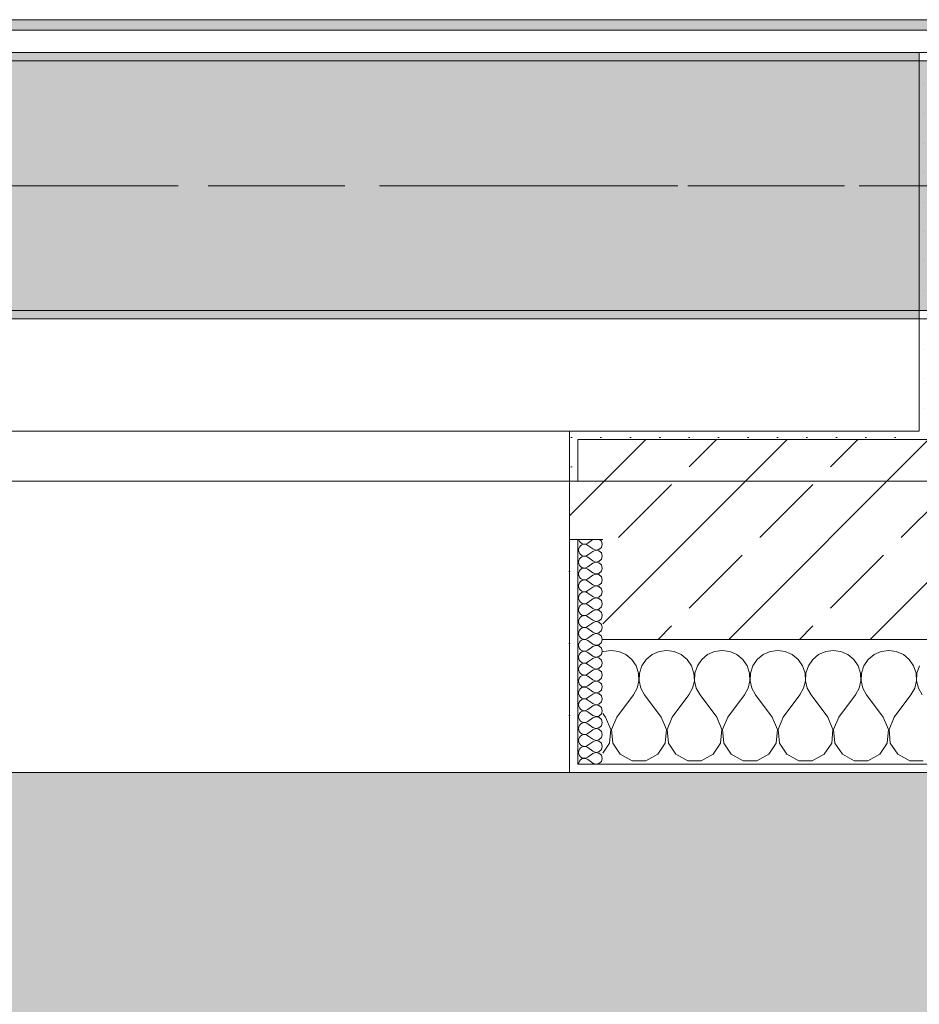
# Model space of a CAD drawing. Header units: metres. Extents: x -3.6 to 84.5, y -11 to 16.8.
# Tile 301 of 361: x 53.3 to 54.4, y -0.4 to 0.7. Entities that reach past the tile are written whole.
import ezdxf

# ---------------------------------------------------------------- set-up
doc = ezdxf.new("R2010")
doc.units = ezdxf.units.M
doc.header["$MEASUREMENT"] = 0
doc.linetypes.add('Achse', pattern=[0.2, 0.1, -0.05, 0, -0.05])
doc.linetypes.add('Strichlinie doppelt', pattern=[0.546806, 0.264583, -0.105833, 0.070556, -0.105833])
for name, color, linetype in [('302 - Elemente.Schraffur', 7, 'Continuous'), ('451 - Universal.Achsen Raster', 7, 'Continuous'), ('604 - Struktur.Wand Aussen', 7, 'Continuous'), ('607 - Struktur.Stütze', 7, 'Continuous'), ('608 - Struktur.Träger', 7, 'Continuous'), ('Neubau_653 - Abdeckung.TB Verkofferung', 7, 'Continuous')]:
    doc.layers.add(name, color=color, linetype=linetype)
pattern_1 = [(45, (0, 0), (-0.01767767, 0.01767767), [0, -0.025])]
pattern_2 = [(0, (0, 0), (0, 0.08660254), [0, -0.05]), (0, (0.025, 0.0433), (0, 0.08660254), [0, -0.05])]
pattern_3 = [(45, (0, 0), (-0.08485281, 0.08485281), []), (45, (-0.04243, 0.04243), (-0.08485281, 0.08485281), [0.09, -0.03])]

# ---------------------------------------------------------------- blocks, each defined once
blk = doc.blocks.new('*X89')
at = {"layer": '604 - Struktur.Wand Aussen', "color": 7, "linetype": 'Continuous', "lineweight": 5}
for p, q in [((53.9909, -0.0096), (53.99, -0.01)), ((54, -0.0083), (53.9909, -0.0096)), ((54.0091, -0.0096), (54, -0.0083)), ((54.0175, -0.0133), (54.0091, -0.0096)), ((54.0576, -0.0096), (54.0491, -0.0133)), ((54.0667, -0.0083), (54.0576, -0.0096)), ((54.0758, -0.0096), (54.0667, -0.0083)), ((54.0842, -0.0133), (54.0758, -0.0096)), ((54.1242, -0.0096), (54.1158, -0.0133)), ((54.1333, -0.0083), (54.1242, -0.0096)), ((54.1424, -0.0096), (54.1333, -0.0083)), ((54.1509, -0.0133), (54.1424, -0.0096)), ((54.1909, -0.0096), (54.1825, -0.0133)), ((54.2, -0.0083), (54.1909, -0.0096)), ((54.2091, -0.0096), (54.2, -0.0083)), ((54.2175, -0.0133), (54.2091, -0.0096)), ((54.2576, -0.0096), (54.2491, -0.0133)), ((54.2667, -0.0083), (54.2576, -0.0096)), ((54.2758, -0.0096), (54.2667, -0.0083)), ((54.2842, -0.0133), (54.2758, -0.0096)), ((54.3242, -0.0096), (54.3158, -0.0133)), ((54.3333, -0.0083), (54.3242, -0.0096)), ((54.3424, -0.0096), (54.3333, -0.0083)), ((54.3509, -0.0133), (54.3424, -0.0096)), ((54.0246, -0.0192), (54.0175, -0.0133)), ((54.0298, -0.0268), (54.0246, -0.0192)), ((54.0421, -0.0192), (54.0369, -0.0268)), ((54.0491, -0.0133), (54.0421, -0.0192)), ((54.0913, -0.0192), (54.0842, -0.0133)), ((54.0965, -0.0268), (54.0913, -0.0192)), ((54.1087, -0.0192), (54.1035, -0.0268)), ((54.1158, -0.0133), (54.1087, -0.0192)), ((54.1579, -0.0192), (54.1509, -0.0133)), ((54.1631, -0.0268), (54.1579, -0.0192)), ((54.1754, -0.0192), (54.1702, -0.0268)), ((54.1825, -0.0133), (54.1754, -0.0192)), ((54.2246, -0.0192), (54.2175, -0.0133)), ((54.2298, -0.0268), (54.2246, -0.0192)), ((54.2421, -0.0192), (54.2369, -0.0268)), ((54.2491, -0.0133), (54.2421, -0.0192)), ((54.2913, -0.0192), (54.2842, -0.0133)), ((54.2965, -0.0268), (54.2913, -0.0192)), ((54.3087, -0.0192), (54.3035, -0.0268)), ((54.3158, -0.0133), (54.3087, -0.0192)), ((54.3579, -0.0192), (54.3509, -0.0133)), ((54.3631, -0.0268), (54.3579, -0.0192)), ((54.0328, -0.0355), (54.0298, -0.0268)), ((54.0332, -0.0447), (54.0328, -0.0355)), ((54.0339, -0.0355), (54.0335, -0.0447)), ((54.0369, -0.0268), (54.0339, -0.0355)), ((54.0994, -0.0355), (54.0965, -0.0268)), ((54.0999, -0.0447), (54.0994, -0.0355)), ((54.1006, -0.0355), (54.1001, -0.0447)), ((54.1035, -0.0268), (54.1006, -0.0355)), ((54.1661, -0.0355), (54.1631, -0.0268)), ((54.1665, -0.0447), (54.1661, -0.0355)), ((54.1672, -0.0355), (54.1668, -0.0447)), ((54.1702, -0.0268), (54.1672, -0.0355)), ((54.2328, -0.0355), (54.2298, -0.0268)), ((54.2332, -0.0447), (54.2328, -0.0355)), ((54.2339, -0.0355), (54.2335, -0.0447)), ((54.2369, -0.0268), (54.2339, -0.0355)), ((54.2994, -0.0355), (54.2965, -0.0268)), ((54.2999, -0.0447), (54.2994, -0.0355)), ((54.3006, -0.0355), (54.3001, -0.0447)), ((54.3035, -0.0268), (54.3006, -0.0355)), ((54.3661, -0.0355), (54.3631, -0.0268)), ((54.3665, -0.0447), (54.3661, -0.0355)), ((54.3672, -0.0355), (54.3668, -0.0447)), ((54.3702, -0.0268), (54.3672, -0.0355)), ((54.0311, -0.0536), (54.0332, -0.0447)), ((54.0335, -0.0447), (54.0355, -0.0536)), ((54.0978, -0.0536), (54.0999, -0.0447)), ((54.1001, -0.0447), (54.1022, -0.0536)), ((54.1645, -0.0536), (54.1665, -0.0447)), ((54.1668, -0.0447), (54.1689, -0.0536)), ((54.2311, -0.0536), (54.2332, -0.0447)), ((54.2335, -0.0447), (54.2355, -0.0536)), ((54.2978, -0.0536), (54.2999, -0.0447)), ((54.3001, -0.0447), (54.3022, -0.0536)), ((54.3645, -0.0536), (54.3665, -0.0447)), ((54.3668, -0.0447), (54.3689, -0.0536)), ((54.0267, -0.0617), (54.0311, -0.0536)), ((54.0355, -0.0536), (54.04, -0.0617)), ((54.0933, -0.0617), (54.0978, -0.0536)), ((54.1022, -0.0536), (54.1067, -0.0617)), ((54.16, -0.0617), (54.1645, -0.0536)), ((54.1689, -0.0536), (54.1733, -0.0617)), ((54.2267, -0.0617), (54.2311, -0.0536)), ((54.2355, -0.0536), (54.24, -0.0617)), ((54.2933, -0.0617), (54.2978, -0.0536)), ((54.3022, -0.0536), (54.3067, -0.0617)), ((54.36, -0.0617), (54.3645, -0.0536)), ((54.3689, -0.0536), (54.3733, -0.0617)), ((54.0067, -0.0883), (54.0267, -0.0617)), ((54.06, -0.0883), (54.04, -0.0617)), ((54.0733, -0.0883), (54.0933, -0.0617)), ((54.1267, -0.0883), (54.1067, -0.0617)), ((54.14, -0.0883), (54.16, -0.0617)), ((54.1933, -0.0883), (54.1733, -0.0617)), ((54.2067, -0.0883), (54.2267, -0.0617)), ((54.26, -0.0883), (54.24, -0.0617)), ((54.2733, -0.0883), (54.2933, -0.0617)), ((54.3267, -0.0883), (54.3067, -0.0617)), ((54.34, -0.0883), (54.36, -0.0617)), ((53.9933, -0.0883), (53.99, -0.0839)), ((53.9996, -0.1033), (53.9933, -0.0883)), ((54.0067, -0.0883), (54.0004, -0.1033)), ((54.0663, -0.1033), (54.06, -0.0883)), ((54.0733, -0.0883), (54.067, -0.1033)), ((54.133, -0.1033), (54.1267, -0.0883)), ((54.14, -0.0883), (54.1337, -0.1033)), ((54.1996, -0.1033), (54.1933, -0.0883)), ((54.2067, -0.0883), (54.2004, -0.1033)), ((54.2663, -0.1033), (54.26, -0.0883)), ((54.2733, -0.0883), (54.267, -0.1033)), ((54.333, -0.1033), (54.3267, -0.0883)), ((54.34, -0.0883), (54.3337, -0.1033)), ((53.9981, -0.1195), (53.9996, -0.1033)), ((54.0004, -0.1033), (54.0019, -0.1195)), ((54.0648, -0.1195), (54.0663, -0.1033)), ((54.067, -0.1033), (54.0686, -0.1195)), ((54.1314, -0.1195), (54.133, -0.1033)), ((54.1337, -0.1033), (54.1352, -0.1195)), ((54.1981, -0.1195), (54.1996, -0.1033)), ((54.2004, -0.1033), (54.2019, -0.1195)), ((54.2648, -0.1195), (54.2663, -0.1033)), ((54.267, -0.1033), (54.2686, -0.1195)), ((54.3314, -0.1195), (54.333, -0.1033)), ((54.3337, -0.1033), (54.3352, -0.1195)), ((53.99, -0.1316), (53.9981, -0.1195)), ((54.0019, -0.1195), (54.0109, -0.133)), ((54.0558, -0.133), (54.0648, -0.1195)), ((54.0686, -0.1195), (54.0776, -0.133)), ((54.1224, -0.133), (54.1314, -0.1195)), ((54.1352, -0.1195), (54.1442, -0.133)), ((54.1891, -0.133), (54.1981, -0.1195)), ((54.2019, -0.1195), (54.2109, -0.133)), ((54.2558, -0.133), (54.2648, -0.1195)), ((54.2686, -0.1195), (54.2776, -0.133)), ((54.3224, -0.133), (54.3314, -0.1195)), ((54.3352, -0.1195), (54.3442, -0.133)), ((54.0109, -0.133), (54.0252, -0.1407)), ((54.0252, -0.1407), (54.0415, -0.1407)), ((54.0415, -0.1407), (54.0558, -0.133)), ((54.0776, -0.133), (54.0919, -0.1407)), ((54.0919, -0.1407), (54.1081, -0.1407)), ((54.1081, -0.1407), (54.1224, -0.133)), ((54.1442, -0.133), (54.1585, -0.1407)), ((54.1585, -0.1407), (54.1748, -0.1407)), ((54.1748, -0.1407), (54.1891, -0.133)), ((54.2109, -0.133), (54.2252, -0.1407)), ((54.2252, -0.1407), (54.2415, -0.1407)), ((54.2415, -0.1407), (54.2558, -0.133)), ((54.2776, -0.133), (54.2919, -0.1407)), ((54.2919, -0.1407), (54.3081, -0.1407)), ((54.3081, -0.1407), (54.3224, -0.133)), ((54.3442, -0.133), (54.3585, -0.1407)), ((54.3585, -0.1407), (54.3748, -0.1407))]:
    blk.add_line(p, q, dxfattribs=at)
blk = doc.blocks.new('*X122')
at = {"layer": '604 - Struktur.Wand Aussen', "color": 7, "linetype": 'Continuous', "lineweight": 5}
for p, q in [((53.9609, 0.125), (53.961, 0.1245)), ((53.961, 0.1245), (53.9618, 0.1227)), ((53.9618, 0.1227), (53.963, 0.1212)), ((53.963, 0.1212), (53.9647, 0.12)), ((53.9647, 0.1185), (53.963, 0.1174)), ((53.9647, 0.12), (53.9665, 0.1194)), ((53.9665, 0.1192), (53.9647, 0.1185)), ((53.9665, 0.1194), (53.9685, 0.1193)), ((53.9685, 0.1193), (53.9665, 0.1192)), ((53.9685, 0.1193), (53.9704, 0.1198)), ((53.9704, 0.1188), (53.9685, 0.1193)), ((53.9704, 0.1198), (53.9721, 0.1207)), ((53.9721, 0.1179), (53.9704, 0.1188)), ((53.9779, 0.125), (53.9721, 0.1207)), ((53.9882, 0.123), (53.9861, 0.125)), ((53.9893, 0.1193), (53.9882, 0.123)), ((53.9882, 0.1155), (53.9893, 0.1193)), ((53.961, 0.1141), (53.9607, 0.1121)), ((53.9607, 0.1121), (53.961, 0.1102)), ((53.9618, 0.1159), (53.961, 0.1141)), ((53.961, 0.1102), (53.9618, 0.1084)), ((53.963, 0.1174), (53.9618, 0.1159)), ((53.9618, 0.1084), (53.963, 0.1069)), ((53.963, 0.1069), (53.9647, 0.1058)), ((53.9779, 0.1136), (53.9721, 0.1179)), ((53.9779, 0.1107), (53.9721, 0.1064)), ((53.9779, 0.1136), (53.9815, 0.1122)), ((53.9815, 0.1121), (53.9779, 0.1107)), ((53.9815, 0.1122), (53.9853, 0.1129)), ((53.9853, 0.1114), (53.9815, 0.1121)), ((53.9853, 0.1129), (53.9882, 0.1155)), ((53.9882, 0.1088), (53.9853, 0.1114)), ((53.9893, 0.105), (53.9882, 0.1088)), ((53.961, 0.0998), (53.9607, 0.0979)), ((53.9607, 0.0979), (53.961, 0.0959)), ((53.9618, 0.1016), (53.961, 0.0998)), ((53.961, 0.0959), (53.9618, 0.0941)), ((53.963, 0.1031), (53.9618, 0.1016)), ((53.9647, 0.1042), (53.963, 0.1031)), ((53.9647, 0.1058), (53.9665, 0.1051)), ((53.9665, 0.1049), (53.9647, 0.1042)), ((53.9665, 0.1051), (53.9685, 0.105)), ((53.9685, 0.105), (53.9665, 0.1049)), ((53.9685, 0.105), (53.9704, 0.1055)), ((53.9704, 0.1045), (53.9685, 0.105)), ((53.9704, 0.1055), (53.9721, 0.1064)), ((53.9721, 0.1036), (53.9704, 0.1045)), ((53.9779, 0.0993), (53.9721, 0.1036)), ((53.9779, 0.0964), (53.9721, 0.0921)), ((53.9779, 0.0993), (53.9815, 0.0979)), ((53.9815, 0.0978), (53.9779, 0.0964)), ((53.9815, 0.0979), (53.9853, 0.0986)), ((53.9853, 0.0971), (53.9815, 0.0978)), ((53.9853, 0.0986), (53.9882, 0.1012)), ((53.9882, 0.0945), (53.9853, 0.0971)), ((53.9882, 0.1012), (53.9893, 0.105)), ((53.961, 0.0855), (53.9607, 0.0836)), ((53.9607, 0.0836), (53.961, 0.0816)), ((53.9618, 0.0873), (53.961, 0.0855)), ((53.9618, 0.0941), (53.963, 0.0926)), ((53.963, 0.0888), (53.9618, 0.0873)), ((53.963, 0.0926), (53.9647, 0.0915)), ((53.9647, 0.09), (53.963, 0.0888)), ((53.9647, 0.0915), (53.9665, 0.0908)), ((53.9665, 0.0906), (53.9647, 0.09)), ((53.9665, 0.0908), (53.9685, 0.0907)), ((53.9685, 0.0907), (53.9665, 0.0906)), ((53.9685, 0.0907), (53.9704, 0.0912)), ((53.9704, 0.0902), (53.9685, 0.0907)), ((53.9704, 0.0912), (53.9721, 0.0921)), ((53.9721, 0.0893), (53.9704, 0.0902)), ((53.9779, 0.085), (53.9721, 0.0893)), ((53.9779, 0.085), (53.9815, 0.0836)), ((53.9815, 0.0835), (53.9779, 0.0821)), ((53.9815, 0.0836), (53.9853, 0.0843)), ((53.9853, 0.0828), (53.9815, 0.0835)), ((53.9853, 0.0843), (53.9882, 0.087)), ((53.9882, 0.0802), (53.9853, 0.0828)), ((53.9893, 0.0907), (53.9882, 0.0945)), ((53.9882, 0.087), (53.9893, 0.0907)), ((53.961, 0.0712), (53.9607, 0.0693)), ((53.961, 0.0816), (53.9618, 0.0798)), ((53.9618, 0.073), (53.961, 0.0712)), ((53.9618, 0.0798), (53.963, 0.0783)), ((53.963, 0.0746), (53.9618, 0.073)), ((53.963, 0.0783), (53.9647, 0.0772)), ((53.9647, 0.0757), (53.963, 0.0746)), ((53.9647, 0.0772), (53.9665, 0.0766)), ((53.9665, 0.0763), (53.9647, 0.0757)), ((53.9665, 0.0766), (53.9685, 0.0765)), ((53.9685, 0.0764), (53.9665, 0.0763)), ((53.9685, 0.0765), (53.9704, 0.0769)), ((53.9704, 0.076), (53.9685, 0.0764)), ((53.9704, 0.0769), (53.9721, 0.0779)), ((53.9721, 0.075), (53.9704, 0.076)), ((53.9779, 0.0821), (53.9721, 0.0779)), ((53.9779, 0.0707), (53.9721, 0.075)), ((53.9853, 0.07), (53.9882, 0.0727)), ((53.9893, 0.0764), (53.9882, 0.0802)), ((53.9882, 0.0727), (53.9893, 0.0764)), ((53.9607, 0.0693), (53.961, 0.0673)), ((53.961, 0.0673), (53.9618, 0.0655)), ((53.9618, 0.0655), (53.963, 0.064)), ((53.963, 0.0603), (53.9618, 0.0588)), ((53.963, 0.064), (53.9647, 0.0629)), ((53.9647, 0.0614), (53.963, 0.0603)), ((53.9647, 0.0629), (53.9665, 0.0623)), ((53.9665, 0.062), (53.9647, 0.0614)), ((53.9665, 0.0623), (53.9685, 0.0622)), ((53.9685, 0.0621), (53.9665, 0.062)), ((53.9685, 0.0622), (53.9704, 0.0626)), ((53.9704, 0.0617), (53.9685, 0.0621)), ((53.9704, 0.0626), (53.9721, 0.0636)), ((53.9721, 0.0607), (53.9704, 0.0617)), ((53.9779, 0.0679), (53.9721, 0.0636)), ((53.9779, 0.0564), (53.9721, 0.0607)), ((53.9779, 0.0707), (53.9815, 0.0693)), ((53.9815, 0.0693), (53.9779, 0.0679)), ((53.9815, 0.0693), (53.9853, 0.07)), ((53.9853, 0.0685), (53.9815, 0.0693)), ((53.9882, 0.0659), (53.9853, 0.0685)), ((53.9893, 0.0621), (53.9882, 0.0659)), ((53.9882, 0.0584), (53.9893, 0.0621)), ((53.961, 0.057), (53.9607, 0.055)), ((53.9607, 0.055), (53.961, 0.053)), ((53.9618, 0.0588), (53.961, 0.057)), ((53.961, 0.053), (53.9618, 0.0512)), ((53.9618, 0.0512), (53.963, 0.0497)), ((53.963, 0.0497), (53.9647, 0.0486)), ((53.9647, 0.0486), (53.9665, 0.048)), ((53.9665, 0.0477), (53.9647, 0.0471)), ((53.9665, 0.048), (53.9685, 0.0479)), ((53.9685, 0.0478), (53.9665, 0.0477)), ((53.9685, 0.0479), (53.9704, 0.0483)), ((53.9704, 0.0474), (53.9685, 0.0478)), ((53.9704, 0.0483), (53.9721, 0.0493)), ((53.9721, 0.0464), (53.9704, 0.0474)), ((53.9779, 0.0536), (53.9721, 0.0493)), ((53.9779, 0.0564), (53.9815, 0.055)), ((53.9815, 0.055), (53.9779, 0.0536)), ((53.9815, 0.055), (53.9853, 0.0558)), ((53.9853, 0.0542), (53.9815, 0.055)), ((53.9853, 0.0558), (53.9882, 0.0584)), ((53.9882, 0.0516), (53.9853, 0.0542)), ((53.9893, 0.0479), (53.9882, 0.0516)), ((53.9882, 0.0441), (53.9893, 0.0479)), ((53.961, 0.0427), (53.9607, 0.0407)), ((53.9607, 0.0407), (53.961, 0.0388)), ((53.9618, 0.0445), (53.961, 0.0427)), ((53.961, 0.0388), (53.9618, 0.037)), ((53.963, 0.046), (53.9618, 0.0445)), ((53.9618, 0.037), (53.963, 0.0354)), ((53.9647, 0.0471), (53.963, 0.046)), ((53.9779, 0.0421), (53.9721, 0.0464)), ((53.9779, 0.0393), (53.9721, 0.035)), ((53.9779, 0.0421), (53.9815, 0.0407)), ((53.9815, 0.0407), (53.9779, 0.0393)), ((53.9815, 0.0407), (53.9853, 0.0415)), ((53.9853, 0.04), (53.9815, 0.0407)), ((53.9853, 0.0415), (53.9882, 0.0441)), ((53.9882, 0.0373), (53.9853, 0.04)), ((53.9893, 0.0336), (53.9882, 0.0373)), ((53.961, 0.0284), (53.9607, 0.0264)), ((53.9607, 0.0264), (53.961, 0.0245)), ((53.9618, 0.0302), (53.961, 0.0284)), ((53.961, 0.0245), (53.9618, 0.0227)), ((53.963, 0.0317), (53.9618, 0.0302)), ((53.963, 0.0354), (53.9647, 0.0343)), ((53.9647, 0.0328), (53.963, 0.0317)), ((53.9647, 0.0343), (53.9665, 0.0337)), ((53.9665, 0.0334), (53.9647, 0.0328)), ((53.9665, 0.0337), (53.9685, 0.0336)), ((53.9685, 0.0335), (53.9665, 0.0334)), ((53.9685, 0.0336), (53.9704, 0.034)), ((53.9704, 0.0331), (53.9685, 0.0335)), ((53.9704, 0.034), (53.9721, 0.035)), ((53.9721, 0.0321), (53.9704, 0.0331)), ((53.9779, 0.0279), (53.9721, 0.0321)), ((53.9779, 0.025), (53.9721, 0.0207)), ((53.9779, 0.0279), (53.9815, 0.0265)), ((53.9815, 0.0264), (53.9779, 0.025)), ((53.9815, 0.0265), (53.9853, 0.0272)), ((53.9853, 0.0257), (53.9815, 0.0264)), ((53.9853, 0.0272), (53.9882, 0.0298)), ((53.9882, 0.023), (53.9853, 0.0257)), ((53.9882, 0.0298), (53.9893, 0.0336)), ((53.961, 0.0141), (53.9607, 0.0121)), ((53.9607, 0.0121), (53.961, 0.0102)), ((53.9618, 0.0159), (53.961, 0.0141)), ((53.9618, 0.0227), (53.963, 0.0212)), ((53.963, 0.0174), (53.9618, 0.0159)), ((53.963, 0.0212), (53.9647, 0.02)), ((53.9647, 0.0185), (53.963, 0.0174)), ((53.9647, 0.02), (53.9665, 0.0194)), ((53.9665, 0.0192), (53.9647, 0.0185)), ((53.9665, 0.0194), (53.9685, 0.0193)), ((53.9685, 0.0193), (53.9665, 0.0192)), ((53.9685, 0.0193), (53.9704, 0.0198)), ((53.9704, 0.0188), (53.9685, 0.0193)), ((53.9704, 0.0198), (53.9721, 0.0207)), ((53.9721, 0.0179), (53.9704, 0.0188)), ((53.9779, 0.0136), (53.9721, 0.0179)), ((53.9779, 0.0136), (53.9815, 0.0122)), ((53.9815, 0.0121), (53.9779, 0.0107)), ((53.9815, 0.0122), (53.9853, 0.0129)), ((53.9853, 0.0114), (53.9815, 0.0121)), ((53.9853, 0.0129), (53.9882, 0.0155)), ((53.9893, 0.0193), (53.9882, 0.023)), ((53.9882, 0.0155), (53.9893, 0.0193)), ((53.961, 0.0102), (53.9618, 0.0084)), ((53.9618, 0.0016), (53.961, -0.0002)), ((53.9618, 0.0084), (53.963, 0.0069)), ((53.963, 0.0031), (53.9618, 0.0016)), ((53.963, 0.0069), (53.9647, 0.0058)), ((53.9647, 0.0042), (53.963, 0.0031)), ((53.9647, 0.0058), (53.9665, 0.0051)), ((53.9665, 0.0049), (53.9647, 0.0042)), ((53.9665, 0.0051), (53.9685, 0.005)), ((53.9685, 0.005), (53.9665, 0.0049)), ((53.9685, 0.005), (53.9704, 0.0055)), ((53.9704, 0.0045), (53.9685, 0.005)), ((53.9704, 0.0055), (53.9721, 0.0064)), ((53.9721, 0.0036), (53.9704, 0.0045)), ((53.9779, 0.0107), (53.9721, 0.0064)), ((53.9779, -0.0007), (53.9721, 0.0036)), ((53.9882, 0.0088), (53.9853, 0.0114)), ((53.9853, -0.0014), (53.9882, 0.0012)), ((53.9893, 0.005), (53.9882, 0.0088)), ((53.9882, 0.0012), (53.9893, 0.005)), ((53.961, -0.0002), (53.9607, -0.0021)), ((53.9607, -0.0021), (53.961, -0.0041)), ((53.961, -0.0041), (53.9618, -0.0059)), ((53.9618, -0.0059), (53.963, -0.0074)), ((53.963, -0.0112), (53.9618, -0.0127)), ((53.963, -0.0074), (53.9647, -0.0085)), ((53.9647, -0.01), (53.963, -0.0112)), ((53.9647, -0.0085), (53.9665, -0.0092)), ((53.9665, -0.0094), (53.9647, -0.01)), ((53.9665, -0.0092), (53.9685, -0.0093)), ((53.9685, -0.0093), (53.9665, -0.0094)), ((53.9685, -0.0093), (53.9704, -0.0088)), ((53.9704, -0.0098), (53.9685, -0.0093)), ((53.9704, -0.0088), (53.9721, -0.0079)), ((53.9721, -0.0107), (53.9704, -0.0098)), ((53.9779, -0.0036), (53.9721, -0.0079)), ((53.9779, -0.015), (53.9721, -0.0107)), ((53.9779, -0.0007), (53.9815, -0.0021)), ((53.9815, -0.0022), (53.9779, -0.0036)), ((53.9815, -0.0021), (53.9853, -0.0014)), ((53.9853, -0.0029), (53.9815, -0.0022)), ((53.9882, -0.0055), (53.9853, -0.0029)), ((53.9893, -0.0093), (53.9882, -0.0055)), ((53.9882, -0.013), (53.9893, -0.0093)), ((53.961, -0.0145), (53.9607, -0.0164)), ((53.9607, -0.0164), (53.961, -0.0184)), ((53.9618, -0.0127), (53.961, -0.0145)), ((53.961, -0.0184), (53.9618, -0.0202)), ((53.9618, -0.0202), (53.963, -0.0217)), ((53.963, -0.0217), (53.9647, -0.0228)), ((53.9647, -0.0228), (53.9665, -0.0234)), ((53.9665, -0.0234), (53.9685, -0.0235)), ((53.9685, -0.0236), (53.9665, -0.0237)), ((53.9685, -0.0235), (53.9704, -0.0231)), ((53.9704, -0.024), (53.9685, -0.0236)), ((53.9704, -0.0231), (53.9721, -0.0221)), ((53.9779, -0.0179), (53.9721, -0.0221)), ((53.9779, -0.015), (53.9815, -0.0164)), ((53.9815, -0.0165), (53.9779, -0.0179)), ((53.9815, -0.0164), (53.9853, -0.0157)), ((53.9853, -0.0172), (53.9815, -0.0165)), ((53.9853, -0.0157), (53.9882, -0.013)), ((53.9882, -0.0198), (53.9853, -0.0172)), ((53.9893, -0.0236), (53.9882, -0.0198)), ((53.9882, -0.0273), (53.9893, -0.0236)), ((53.961, -0.0288), (53.9607, -0.0307)), ((53.9607, -0.0307), (53.961, -0.0327)), ((53.9618, -0.027), (53.961, -0.0288)), ((53.961, -0.0327), (53.9618, -0.0345)), ((53.963, -0.0254), (53.9618, -0.027)), ((53.9618, -0.0345), (53.963, -0.036)), ((53.9647, -0.0243), (53.963, -0.0254)), ((53.9665, -0.0237), (53.9647, -0.0243)), ((53.9721, -0.025), (53.9704, -0.024)), ((53.9779, -0.0293), (53.9721, -0.025)), ((53.9779, -0.0321), (53.9721, -0.0364)), ((53.9779, -0.0293), (53.9815, -0.0307)), ((53.9815, -0.0307), (53.9779, -0.0321)), ((53.9815, -0.0307), (53.9853, -0.03)), ((53.9853, -0.0315), (53.9815, -0.0307)), ((53.9853, -0.03), (53.9882, -0.0273)), ((53.9882, -0.0341), (53.9853, -0.0315)), ((53.9893, -0.0379), (53.9882, -0.0341)), ((53.961, -0.043), (53.9607, -0.045)), ((53.9607, -0.045), (53.961, -0.047)), ((53.9618, -0.0412), (53.961, -0.043)), ((53.961, -0.047), (53.9618, -0.0488)), ((53.963, -0.0397), (53.9618, -0.0412)), ((53.963, -0.036), (53.9647, -0.0371)), ((53.9647, -0.0386), (53.963, -0.0397)), ((53.9647, -0.0371), (53.9665, -0.0377)), ((53.9665, -0.038), (53.9647, -0.0386)), ((53.9665, -0.0377), (53.9685, -0.0378)), ((53.9685, -0.0379), (53.9665, -0.038)), ((53.9685, -0.0378), (53.9704, -0.0374)), ((53.9704, -0.0383), (53.9685, -0.0379)), ((53.9704, -0.0374), (53.9721, -0.0364)), ((53.9721, -0.0393), (53.9704, -0.0383)), ((53.9779, -0.0436), (53.9721, -0.0393)), ((53.9779, -0.0464), (53.9721, -0.0507)), ((53.9779, -0.0436), (53.9815, -0.045)), ((53.9815, -0.045), (53.9779, -0.0464)), ((53.9815, -0.045), (53.9853, -0.0442)), ((53.9853, -0.0458), (53.9815, -0.045)), ((53.9853, -0.0442), (53.9882, -0.0416)), ((53.9882, -0.0484), (53.9853, -0.0458)), ((53.9882, -0.0416), (53.9893, -0.0379)), ((53.961, -0.0573), (53.9607, -0.0593)), ((53.9618, -0.0555), (53.961, -0.0573)), ((53.9618, -0.0488), (53.963, -0.0503)), ((53.963, -0.054), (53.9618, -0.0555)), ((53.963, -0.0503), (53.9647, -0.0514)), ((53.9647, -0.0529), (53.963, -0.054)), ((53.9647, -0.0514), (53.9665, -0.052)), ((53.9665, -0.0523), (53.9647, -0.0529)), ((53.9665, -0.052), (53.9685, -0.0521)), ((53.9685, -0.0522), (53.9665, -0.0523)), ((53.9685, -0.0521), (53.9704, -0.0517)), ((53.9704, -0.0526), (53.9685, -0.0522)), ((53.9704, -0.0517), (53.9721, -0.0507)), ((53.9721, -0.0536), (53.9704, -0.0526)), ((53.9779, -0.0579), (53.9721, -0.0536)), ((53.9779, -0.0579), (53.9815, -0.0593)), ((53.9815, -0.0593), (53.9853, -0.0585)), ((53.9853, -0.0585), (53.9882, -0.0559)), ((53.9893, -0.0521), (53.9882, -0.0484)), ((53.9882, -0.0559), (53.9893, -0.0521)), ((53.9607, -0.0593), (53.961, -0.0612)), ((53.961, -0.0612), (53.9618, -0.063)), ((53.9618, -0.0698), (53.961, -0.0716)), ((53.9618, -0.063), (53.963, -0.0646)), ((53.963, -0.0683), (53.9618, -0.0698)), ((53.963, -0.0646), (53.9647, -0.0657)), ((53.9647, -0.0672), (53.963, -0.0683)), ((53.9647, -0.0657), (53.9665, -0.0663)), ((53.9665, -0.0666), (53.9647, -0.0672)), ((53.9665, -0.0663), (53.9685, -0.0664)), ((53.9685, -0.0665), (53.9665, -0.0666)), ((53.9685, -0.0664), (53.9704, -0.066)), ((53.9704, -0.0669), (53.9685, -0.0665)), ((53.9704, -0.066), (53.9721, -0.065)), ((53.9721, -0.0679), (53.9704, -0.0669)), ((53.9779, -0.0607), (53.9721, -0.065)), ((53.9779, -0.0721), (53.9721, -0.0679)), ((53.9815, -0.0593), (53.9779, -0.0607)), ((53.9853, -0.06), (53.9815, -0.0593)), ((53.9882, -0.0627), (53.9853, -0.06)), ((53.9853, -0.0728), (53.9882, -0.0702)), ((53.9893, -0.0664), (53.9882, -0.0627)), ((53.9882, -0.0702), (53.9893, -0.0664)), ((53.961, -0.0716), (53.9607, -0.0736)), ((53.9607, -0.0736), (53.961, -0.0755)), ((53.961, -0.0755), (53.9618, -0.0773)), ((53.9618, -0.0773), (53.963, -0.0788)), ((53.963, -0.0826), (53.9618, -0.0841)), ((53.963, -0.0788), (53.9647, -0.08)), ((53.9647, -0.0815), (53.963, -0.0826)), ((53.9647, -0.08), (53.9665, -0.0806)), ((53.9665, -0.0808), (53.9647, -0.0815)), ((53.9665, -0.0806), (53.9685, -0.0807)), ((53.9685, -0.0807), (53.9665, -0.0808)), ((53.9685, -0.0807), (53.9704, -0.0802)), ((53.9704, -0.0812), (53.9685, -0.0807)), ((53.9704, -0.0802), (53.9721, -0.0793)), ((53.9721, -0.0821), (53.9704, -0.0812)), ((53.9779, -0.075), (53.9721, -0.0793)), ((53.9779, -0.0864), (53.9721, -0.0821)), ((53.9779, -0.0721), (53.9815, -0.0735)), ((53.9815, -0.0736), (53.9779, -0.075)), ((53.9815, -0.0735), (53.9853, -0.0728)), ((53.9853, -0.0743), (53.9815, -0.0736)), ((53.9882, -0.077), (53.9853, -0.0743)), ((53.9893, -0.0807), (53.9882, -0.077)), ((53.9882, -0.0845), (53.9893, -0.0807)), ((53.961, -0.0859), (53.9607, -0.0879)), ((53.9607, -0.0879), (53.961, -0.0898)), ((53.9618, -0.0841), (53.961, -0.0859)), ((53.961, -0.0898), (53.9618, -0.0916)), ((53.9618, -0.0916), (53.963, -0.0931)), ((53.963, -0.0931), (53.9647, -0.0942)), ((53.9647, -0.0942), (53.9665, -0.0949)), ((53.9685, -0.095), (53.9704, -0.0945)), ((53.9704, -0.0945), (53.9721, -0.0936)), ((53.9779, -0.0893), (53.9721, -0.0936)), ((53.9779, -0.0864), (53.9815, -0.0878)), ((53.9815, -0.0879), (53.9779, -0.0893)), ((53.9815, -0.0878), (53.9853, -0.0871)), ((53.9853, -0.0886), (53.9815, -0.0879)), ((53.9853, -0.0871), (53.9882, -0.0845)), ((53.9882, -0.0912), (53.9853, -0.0886)), ((53.9893, -0.095), (53.9882, -0.0912)), ((53.961, -0.1002), (53.9607, -0.1021)), ((53.9607, -0.1021), (53.961, -0.1041)), ((53.9618, -0.0984), (53.961, -0.1002)), ((53.961, -0.1041), (53.9618, -0.1059)), ((53.963, -0.0969), (53.9618, -0.0984)), ((53.9618, -0.1059), (53.963, -0.1074)), ((53.9647, -0.0958), (53.963, -0.0969)), ((53.9665, -0.0951), (53.9647, -0.0958)), ((53.9665, -0.0949), (53.9685, -0.095)), ((53.9685, -0.095), (53.9665, -0.0951)), ((53.9704, -0.0955), (53.9685, -0.095)), ((53.9721, -0.0964), (53.9704, -0.0955)), ((53.9779, -0.1007), (53.9721, -0.0964)), ((53.9779, -0.1036), (53.9721, -0.1079)), ((53.9779, -0.1007), (53.9815, -0.1021)), ((53.9815, -0.1022), (53.9779, -0.1036)), ((53.9815, -0.1021), (53.9853, -0.1014)), ((53.9853, -0.1029), (53.9815, -0.1022)), ((53.9853, -0.1014), (53.9882, -0.0988)), ((53.9882, -0.1055), (53.9853, -0.1029)), ((53.9882, -0.0988), (53.9893, -0.095)), ((53.9893, -0.1093), (53.9882, -0.1055)), ((53.961, -0.1145), (53.9607, -0.1164)), ((53.9607, -0.1164), (53.961, -0.1184)), ((53.9618, -0.1127), (53.961, -0.1145)), ((53.963, -0.1112), (53.9618, -0.1127)), ((53.963, -0.1074), (53.9647, -0.1085)), ((53.9647, -0.11), (53.963, -0.1112)), ((53.9647, -0.1085), (53.9665, -0.1092)), ((53.9665, -0.1094), (53.9647, -0.11)), ((53.9665, -0.1092), (53.9685, -0.1093)), ((53.9685, -0.1093), (53.9665, -0.1094)), ((53.9685, -0.1093), (53.9704, -0.1088)), ((53.9704, -0.1098), (53.9685, -0.1093)), ((53.9704, -0.1088), (53.9721, -0.1079)), ((53.9721, -0.1107), (53.9704, -0.1098)), ((53.9779, -0.115), (53.9721, -0.1107)), ((53.9779, -0.1179), (53.9721, -0.1221)), ((53.9779, -0.115), (53.9815, -0.1164)), ((53.9815, -0.1165), (53.9779, -0.1179)), ((53.9815, -0.1164), (53.9853, -0.1157)), ((53.9853, -0.1172), (53.9815, -0.1165)), ((53.9853, -0.1157), (53.9882, -0.113)), ((53.9882, -0.1198), (53.9853, -0.1172)), ((53.9882, -0.113), (53.9893, -0.1093)), ((53.961, -0.1288), (53.9607, -0.1307)), ((53.961, -0.1184), (53.9618, -0.1202)), ((53.9618, -0.127), (53.961, -0.1288)), ((53.9618, -0.1202), (53.963, -0.1217)), ((53.963, -0.1254), (53.9618, -0.127)), ((53.963, -0.1217), (53.9647, -0.1228)), ((53.9647, -0.1243), (53.963, -0.1254)), ((53.9647, -0.1228), (53.9665, -0.1234)), ((53.9665, -0.1237), (53.9647, -0.1243)), ((53.9665, -0.1234), (53.9685, -0.1235)), ((53.9685, -0.1236), (53.9665, -0.1237)), ((53.9685, -0.1235), (53.9704, -0.1231)), ((53.9704, -0.124), (53.9685, -0.1236)), ((53.9704, -0.1231), (53.9721, -0.1221)), ((53.9721, -0.125), (53.9704, -0.124)), ((53.9779, -0.1293), (53.9721, -0.125)), ((53.9779, -0.1293), (53.9815, -0.1307)), ((53.9815, -0.1307), (53.9853, -0.13)), ((53.9853, -0.13), (53.9882, -0.1273)), ((53.9893, -0.1236), (53.9882, -0.1198)), ((53.9882, -0.1273), (53.9893, -0.1236)), ((53.9607, -0.1307), (53.961, -0.1327)), ((53.961, -0.1327), (53.9618, -0.1345)), ((53.9618, -0.1412), (53.961, -0.143)), ((53.9618, -0.1345), (53.963, -0.136)), ((53.963, -0.1397), (53.9618, -0.1412)), ((53.963, -0.136), (53.9647, -0.1371)), ((53.9647, -0.1386), (53.963, -0.1397)), ((53.9647, -0.1371), (53.9665, -0.1377)), ((53.9665, -0.138), (53.9647, -0.1386)), ((53.9665, -0.1377), (53.9685, -0.1378)), ((53.9685, -0.1379), (53.9665, -0.138)), ((53.9685, -0.1378), (53.9704, -0.1374)), ((53.9704, -0.1383), (53.9685, -0.1379)), ((53.9704, -0.1374), (53.9721, -0.1364)), ((53.9721, -0.1393), (53.9704, -0.1383)), ((53.9779, -0.1321), (53.9721, -0.1364)), ((53.9779, -0.1436), (53.9721, -0.1393)), ((53.9815, -0.1307), (53.9779, -0.1321)), ((53.9853, -0.1315), (53.9815, -0.1307)), ((53.9882, -0.1341), (53.9853, -0.1315)), ((53.9853, -0.1442), (53.9882, -0.1416)), ((53.9893, -0.1379), (53.9882, -0.1341)), ((53.9882, -0.1416), (53.9893, -0.1379)), ((53.961, -0.143), (53.9607, -0.145)), ((53.9779, -0.1436), (53.9815, -0.145)), ((53.9815, -0.145), (53.9853, -0.1442))]:
    blk.add_line(p, q, dxfattribs=at)

msp = doc.modelspace()

# ---------------------------------------------------------------- hatches: boundary and pattern name
at = {"layer": '302 - Elemente.Schraffur', "linetype": 'Continuous', "lineweight": 0, "true_color": 0x191919}
msp.add_hatch(color=250, dxfattribs=at).paths.add_polyline_path([(43.73, -3.31), (55.22, -3.31), (55.22, -0.155), (43.73, -0.155)])
at = {"layer": '604 - Struktur.Wand Aussen', "linetype": 'Continuous', "lineweight": 0, "true_color": 0x000000}
h = msp.add_hatch(dxfattribs=at)
h.set_pattern_fill('Gips_0001', color=18, style=0, pattern_type=2)
h.set_pattern_definition(pattern_1)
h.paths.add_polyline_path([(53.96, 0.255), (53.95, 0.255), (53.95, 0.195), (53.96, 0.195)])
h = msp.add_hatch(dxfattribs=at)
h.set_pattern_fill('Gips_0001', color=18, style=0, pattern_type=2)
h.set_pattern_definition(pattern_1)
h.paths.add_polyline_path([(54.37, 0.255), (53.96, 0.255), (53.96, 0.245), (54.37, 0.245)])
h = msp.add_hatch(dxfattribs=at)
h.set_pattern_fill('Beton__Stahlbeton_0001', color=18, style=0, pattern_type=2)
h.set_pattern_definition(pattern_3)
h.paths.add_polyline_path([(53.95, 0.195), (53.95, 0.125), (53.96, 0.125), (53.99, 0.125), (53.99, 0.005), (55.11, 0.005), (55.11, 0.125), (55.14, 0.125), (55.15, 0.125), (55.15, 0.195), (55.14, 0.195), (55.14, 0.245), (53.96, 0.245), (53.96, 0.195)])
h = msp.add_hatch(dxfattribs=at)
h.set_pattern_fill('Verputz_0001', color=18, style=0, pattern_type=2)
h.set_pattern_definition(pattern_2)
h.paths.add_polyline_path([(53.96, -0.155), (53.96, 0.125), (53.95, 0.125), (53.95, -0.155)])
h = msp.add_hatch(dxfattribs=at)
h.set_pattern_fill('Verputz_0001', color=18, style=0, pattern_type=2)
h.set_pattern_definition(pattern_2)
h.paths.add_polyline_path([(53.96, -0.155), (55.14, -0.155), (55.14, -0.145), (53.96, -0.145)])
at = {"layer": '607 - Struktur.Stütze', "linetype": 'Continuous', "lineweight": 0, "true_color": 0x000000}
h = msp.add_hatch(dxfattribs=at)
h.set_pattern_fill('Gips_0001', color=18, style=0, pattern_type=2)
h.set_pattern_definition(pattern_1)
h.paths.add_polyline_path([(54.37, 0.71), (54.37, 0.255), (54.38, 0.255), (54.38, 0.7), (54.465, 0.7), (54.465, 0.71)])
h = msp.add_hatch(dxfattribs=at)
h.set_pattern_fill('Gips_0001', color=18, style=0, pattern_type=2)
h.set_pattern_definition(pattern_1)
h.paths.add_polyline_path([(54.37, 0.255), (54.37, 0.245), (54.69, 0.245), (54.69, 0.255), (54.68, 0.255), (54.68, 0.25), (54.38, 0.25), (54.38, 0.255)])
at = {"layer": '608 - Struktur.Träger', "linetype": 'Continuous', "lineweight": 0, "true_color": 0x000000}
h = msp.add_hatch(dxfattribs=at)
h.set_pattern_fill('Gips_0001', color=18, style=0, pattern_type=2)
h.set_pattern_definition(pattern_1)
h.paths.add_polyline_path([(51.09, 0.7), (54.37, 0.7), (54.37, 0.71), (51.09, 0.71)])
h = msp.add_hatch(dxfattribs=at)
h.set_pattern_fill('Beton__Stahlbeton_0001', color=18, style=0, pattern_type=2)
h.set_pattern_definition(pattern_3)
h.paths.add_polyline_path([(0.69, 0.7), (0.38, 0.7), (0.38, 0.4), (0.69, 0.4), (3.97, 0.4), (4.29, 0.4), (7.57, 0.4), (7.89, 0.4), (11.17, 0.4), (11.49, 0.4), (14.77, 0.4), (15.09, 0.4), (18.37, 0.4), (18.69, 0.4), (21.97, 0.4), (22.29, 0.4), (25.57, 0.4), (25.89, 0.4), (29.17, 0.4), (29.49, 0.4), (32.77, 0.4), (33.09, 0.4), (36.37, 0.4), (36.69, 0.4), (39.97, 0.4), (40.29, 0.4), (43.57, 0.4), (43.89, 0.4), (47.17, 0.4), (47.49, 0.4), (50.77, 0.4), (51.09, 0.4), (54.37, 0.4), (54.69, 0.4), (57.97, 0.4), (58.29, 0.4), (61.57, 0.4), (61.88, 0.4), (61.88, 0.7), (61.57, 0.7), (58.29, 0.7), (57.97, 0.7), (54.69, 0.7), (54.37, 0.7), (51.09, 0.7), (50.77, 0.7), (47.49, 0.7), (47.17, 0.7), (43.89, 0.7), (43.57, 0.7), (40.29, 0.7), (39.9, 0.7), (36.69, 0.7), (36.37, 0.7), (33.09, 0.7), (32.77, 0.7), (29.49, 0.7), (29.17, 0.7), (25.89, 0.7), (25.57, 0.7), (22.29, 0.7), (21.97, 0.7), (18.69, 0.7), (18.37, 0.7), (15.09, 0.7), (14.77, 0.7), (11.49, 0.7), (11.17, 0.7), (7.89, 0.7), (7.57, 0.7), (4.29, 0.7), (3.97, 0.7)])
h = msp.add_hatch(dxfattribs=at)
h.set_pattern_fill('Gips_0001', color=18, style=0, pattern_type=2)
h.set_pattern_definition(pattern_1)
h.paths.add_polyline_path([(51.09, 0.39), (54.37, 0.39), (54.37, 0.4), (51.09, 0.4)])
at = {"layer": 'Neubau_653 - Abdeckung.TB Verkofferung', "linetype": 'Continuous', "lineweight": 0, "true_color": 0x000000}
h = msp.add_hatch(dxfattribs=at)
h.set_pattern_fill('Gips_0001', color=18, style=0, pattern_type=2)
h.set_pattern_definition(pattern_1)
h.paths.add_polyline_path([(51.115, 0.737), (62.025, 0.737), (62.025, 0.7495), (51.115, 0.7495)])

# ---------------------------------------------------------------- linework, layer by layer
at = {"layer": '451 - Universal.Achsen Raster', "color": 160, "linetype": 'Strichlinie doppelt', "lineweight": 9, "true_color": 0x3232ff}
msp.add_line((64.935, 0.55), (-3.175, 0.55), dxfattribs=at)
at = {"layer": '604 - Struktur.Wand Aussen', "color": 7, "linetype": 'Continuous', "lineweight": 13}
for p, q in [((53.95, 0.255), (51.55, 0.255)), ((55.14, 0.245), (53.96, 0.245)), ((53.96, 0.245), (53.96, 0.195)), ((53.95, 0.125), (53.95, 0.195)), ((53.99, 0.005), (55.11, 0.005)), ((51.55, -0.155), (53.95, -0.155))]:
    msp.add_line(p, q, dxfattribs=at)
at = {"layer": '604 - Struktur.Wand Aussen', "color": 7, "linetype": 'Continuous', "lineweight": 5}
for p, q in [((53.95, 0.245), (53.95, 0.255)), ((53.96, 0.255), (53.95, 0.255)), ((53.95, 0.195), (53.95, 0.245)), ((53.96, 0.195), (53.95, 0.195)), ((53.95, 0.005), (53.95, 0.125)), ((53.96, 0.125), (53.95, 0.125)), ((53.99, 0.125), (53.96, 0.125)), ((53.96, 0.125), (53.96, -0.145)), ((53.96, -0.145), (53.96, 0.125)), ((53.95, -0.005), (53.95, 0.005)), ((53.95, -0.145), (53.95, -0.005)), ((53.95, -0.155), (53.95, -0.145)), ((53.99, -0.145), (53.96, -0.145)), ((53.99, -0.145), (55.11, -0.145)), ((53.96, -0.155), (53.95, -0.155))]:
    msp.add_line(p, q, dxfattribs=at)
at = {"layer": '604 - Struktur.Wand Aussen', "color": 7, "linetype": 'Continuous', "lineweight": 5, "flags": 128}
for points in [[(54.37, 0.255), (53.96, 0.255)], [(53.96, -0.155), (55.14, -0.155)]]:
    msp.add_lwpolyline(points, dxfattribs=at)
at = {"layer": '607 - Struktur.Stütze', "color": 7, "linetype": 'Continuous', "lineweight": 5, "flags": 128}
msp.add_lwpolyline([(54.465, 0.71), (54.37, 0.71), (54.37, 0.255)], dxfattribs=at)
at = {"layer": '608 - Struktur.Träger', "color": 7, "linetype": 'Continuous', "lineweight": 13}
for p, q in [((0.38, 0.71), (61.88, 0.71)), ((54.37, 0.7), (51.09, 0.7)), ((54.69, 0.7), (54.37, 0.7)), ((0.38, 0.39), (61.88, 0.39))]:
    msp.add_line(p, q, dxfattribs=at)
at = {"layer": '608 - Struktur.Träger', "color": 7, "linetype": 'Continuous', "lineweight": 5}
for p, q in [((54.37, 0.71), (51.09, 0.71)), ((54.37, 0.71), (54.37, 0.7)), ((54.37, 0.4), (54.37, 0.39)), ((54.37, 0.39), (51.09, 0.39))]:
    msp.add_line(p, q, dxfattribs=at)
at = {"layer": '608 - Struktur.Träger', "color": 7, "linetype": 'Achse', "lineweight": 9}
msp.add_line((0.38, 0.55), (61.88, 0.55), dxfattribs=at)
at = {"layer": '608 - Struktur.Träger', "color": 7, "linetype": 'Continuous', "lineweight": 13, "flags": 128}
msp.add_lwpolyline([(61.88, 0.4), (61.57, 0.4), (58.29, 0.4), (57.97, 0.4), (54.69, 0.4), (54.37, 0.4), (51.09, 0.4), (50.77, 0.4), (47.49, 0.4)], dxfattribs=at)
at = {"layer": 'Neubau_653 - Abdeckung.TB Verkofferung', "color": 1, "linetype": 'Continuous', "lineweight": 9}
for p, q in [((51.115, 0.7495), (62.025, 0.7495)), ((51.115, 0.195), (62.025, 0.195))]:
    msp.add_line(p, q, dxfattribs=at)
at = {"layer": 'Neubau_653 - Abdeckung.TB Verkofferung', "color": 1, "linetype": 'Continuous', "lineweight": 5}
for p, q in [((62.025, 0.7495), (51.115, 0.7495)), ((62.025, 0.737), (51.115, 0.737)), ((62.025, 0.71), (51.115, 0.71))]:
    msp.add_line(p, q, dxfattribs=at)

# ---------------------------------------------------------------- block references
at = {"layer": '604 - Struktur.Wand Aussen', "color": 7, "lineweight": 18}
for name in ['*X122', '*X89']:
    msp.add_blockref(name, (0, 0), dxfattribs=at)

doc.saveas('drawing.dxf')
